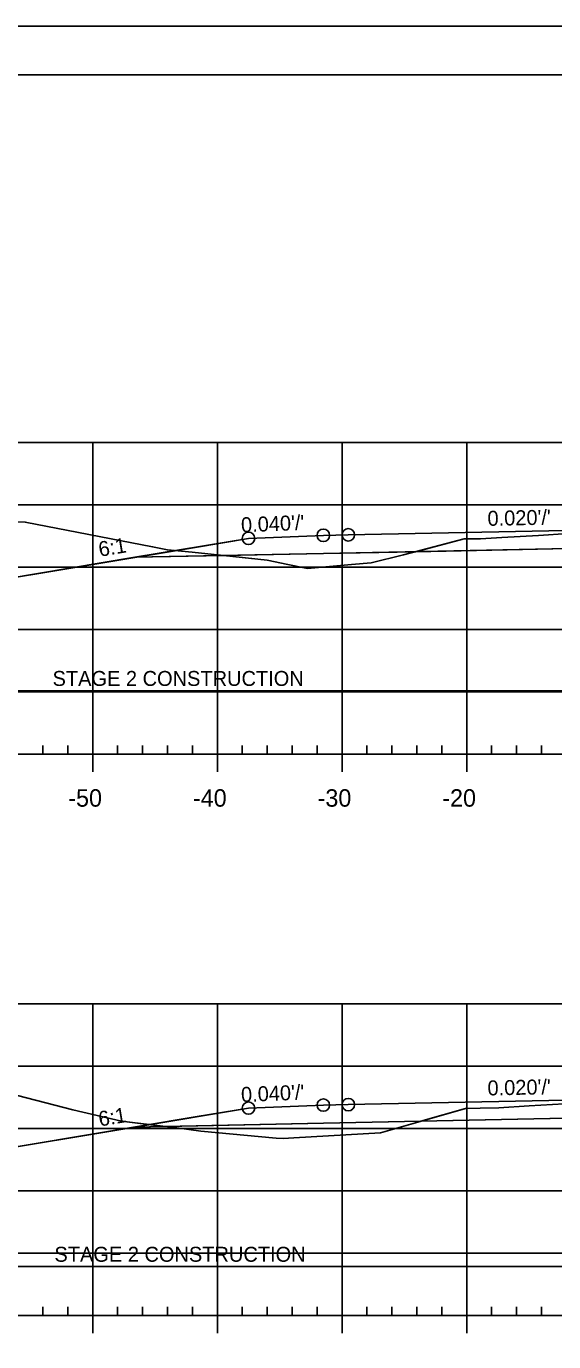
# Model space of a CAD drawing. Extents: x 1365647 to 1367999, y 387113 to 400173.
# Drawn here: x 1365838.8 to 1365881.1, y 393240.8 to 393346.2 of the extents above; entities that cross this region are included whole.
import ezdxf

# ---------------------------------------------------------------- set-up
doc = ezdxf.new("R2010")
doc.units = 0
for name, color, linetype in [('R_Alt Surface', 7, 'Continuous'), ('R_Axis', 7, 'Continuous'), ('R_Axis Annot', 7, 'Continuous'), ('R_Border', 7, 'Continuous'), ('R_Contours', 7, 'Continuous'), ('R_Exist Surface', 7, 'Continuous'), ('R_Fin Surface', 7, 'Continuous'), ('R_Fin Surface Annot', 7, 'Continuous'), ('R_Grid', 7, 'Continuous'), ('R_No Plot', 7, 'Continuous'), ('R_Proposed Const Limits', 7, 'Continuous'), ('R_Water', 7, 'Continuous')]:
    doc.layers.add(name, color=color, linetype=linetype)

msp = doc.modelspace()

# ---------------------------------------------------------------- linework, layer by layer
at = {"layer": 'R_Alt Surface'}
for points in [[(1365847.47, 393303.63), (1365862.59, 393303.93), (1365882.24, 393304.33), (1365882.24, 393305.61), (1365894.09, 393305.85), (1365905.83, 393305.62), (1365905.83, 393304.33), (1365925.59, 393303.93), (1365940.72, 393303.63)], [(1365847.47, 393257.96), (1365862.59, 393258.27), (1365882.07, 393258.66), (1365882.07, 393259.94), (1365894.09, 393260.18), (1365905.58, 393259.95), (1365905.58, 393258.67), (1365925.59, 393258.27), (1365940.72, 393257.96)]]:
    msp.add_lwpolyline(points, dxfattribs=at)
at = {"layer": 'R_Axis'}
for p, q in [((1365840.09, 393287.84), (1365840.09, 393288.54)), ((1365842.09, 393287.84), (1365842.09, 393288.54)), ((1365846.09, 393287.84), (1365846.09, 393288.54)), ((1365848.09, 393287.84), (1365848.09, 393288.54)), ((1365850.09, 393287.84), (1365850.09, 393288.54)), ((1365852.09, 393287.84), (1365852.09, 393288.54)), ((1365856.09, 393287.84), (1365856.09, 393288.54)), ((1365858.09, 393287.84), (1365858.09, 393288.54)), ((1365860.09, 393287.84), (1365860.09, 393288.54)), ((1365862.09, 393287.84), (1365862.09, 393288.54)), ((1365866.09, 393287.84), (1365866.09, 393288.54)), ((1365868.09, 393287.84), (1365868.09, 393288.54)), ((1365870.09, 393287.84), (1365870.09, 393288.54)), ((1365872.09, 393287.84), (1365872.09, 393288.54)), ((1365876.09, 393287.84), (1365876.09, 393288.54)), ((1365878.09, 393287.84), (1365878.09, 393288.54)), ((1365880.09, 393287.84), (1365880.09, 393288.54)), ((1365749.09, 393287.84), (1366039.09, 393287.84)), ((1365844.09, 393286.44), (1365844.09, 393287.84)), ((1365854.09, 393286.44), (1365854.09, 393287.84)), ((1365864.09, 393286.44), (1365864.09, 393287.84)), ((1365874.09, 393286.44), (1365874.09, 393287.84)), ((1365749.09, 393242.84), (1366039.09, 393242.84)), ((1365840.09, 393242.84), (1365840.09, 393243.54)), ((1365842.09, 393242.84), (1365842.09, 393243.54)), ((1365844.09, 393241.44), (1365844.09, 393242.84)), ((1365846.09, 393242.84), (1365846.09, 393243.54)), ((1365848.09, 393242.84), (1365848.09, 393243.54)), ((1365850.09, 393242.84), (1365850.09, 393243.54)), ((1365852.09, 393242.84), (1365852.09, 393243.54)), ((1365854.09, 393241.44), (1365854.09, 393242.84)), ((1365856.09, 393242.84), (1365856.09, 393243.54)), ((1365858.09, 393242.84), (1365858.09, 393243.54)), ((1365860.09, 393242.84), (1365860.09, 393243.54)), ((1365862.09, 393242.84), (1365862.09, 393243.54)), ((1365864.09, 393241.44), (1365864.09, 393242.84)), ((1365866.09, 393242.84), (1365866.09, 393243.54)), ((1365868.09, 393242.84), (1365868.09, 393243.54)), ((1365870.09, 393242.84), (1365870.09, 393243.54)), ((1365872.09, 393242.84), (1365872.09, 393243.54)), ((1365874.09, 393241.44), (1365874.09, 393242.84)), ((1365876.09, 393242.84), (1365876.09, 393243.54)), ((1365878.09, 393242.84), (1365878.09, 393243.54)), ((1365880.09, 393242.84), (1365880.09, 393243.54))]:
    msp.add_line(p, q, dxfattribs=at)
at = {"layer": 'R_Border'}
msp.add_line((1365736.09, 393342.3), (1366052.27, 393342.3), dxfattribs=at)
at = {"layer": 'R_Contours'}
for points in [[(1365820.1, 393306.31), (1365824.39, 393306.33), (1365829.2, 393306.34), (1365831.81, 393306.35), (1365834.8, 393306.57), (1365834.99, 393306.59), (1365835.17, 393306.58), (1365838.68, 393306.45), (1365848.89, 393304.48), (1365850.08, 393304.23), (1365852.06, 393304.04), (1365854.6, 393303.77), (1365847.47, 393303.63), (1365834.59, 393301.48)], [(1365869.97, 393304.08), (1365873.9, 393305.11), (1365875.19, 393305.11), (1365876.91, 393305.22), (1365879.86, 393305.38), (1365882.24, 393305.53), (1365882.24, 393304.33)], [(1365854.6, 393303.77), (1365858.08, 393303.4), (1365859.75, 393303.06), (1365861.33, 393302.74), (1365864.85, 393303.06), (1365866.44, 393303.19), (1365869.01, 393303.83), (1365869.97, 393304.08), (1365862.59, 393303.93)], [(1365821.44, 393260.2), (1365821.94, 393260.19), (1365823.77, 393260.16), (1365827.68, 393260.15), (1365830.38, 393260.14), (1365832.55, 393260.46), (1365832.99, 393260.52), (1365833.19, 393260.53), (1365836.6, 393260.86), (1365842.49, 393259.35), (1365846.41, 393258.44), (1365849.83, 393258.01), (1365847.47, 393257.96), (1365834.59, 393255.82)], [(1365870.42, 393258.42), (1365874, 393259.44), (1365875.17, 393259.47), (1365876.68, 393259.51), (1365879.11, 393259.66), (1365881.9, 393259.83), (1365882.07, 393259.84), (1365882.07, 393258.66)], [(1365849.83, 393258.01), (1365850.83, 393257.89), (1365852.77, 393257.63), (1365858.81, 393257.08), (1365859.37, 393257.04), (1365860.23, 393257.09), (1365867.18, 393257.49), (1365870.17, 393258.35), (1365870.42, 393258.42), (1365862.59, 393258.27)]]:
    msp.add_lwpolyline(points, close=True, dxfattribs=at)
at = {"layer": 'R_Exist Surface'}
for points in [[(1365838.68, 393306.45), (1365848.89, 393304.48), (1365850.08, 393304.23), (1365852.06, 393304.04), (1365858.08, 393303.4), (1365859.75, 393303.06), (1365861.33, 393302.74), (1365864.85, 393303.06), (1365866.44, 393303.19), (1365869.01, 393303.83), (1365873.9, 393305.11), (1365875.19, 393305.11), (1365876.91, 393305.22), (1365879.86, 393305.38), (1365882.24, 393305.53)], [(1365836.6, 393260.86), (1365842.49, 393259.35), (1365846.41, 393258.44), (1365850.83, 393257.89), (1365852.77, 393257.63), (1365858.81, 393257.08), (1365859.37, 393257.04), (1365860.23, 393257.09), (1365867.18, 393257.49), (1365870.17, 393258.35), (1365874, 393259.44), (1365875.17, 393259.47), (1365876.68, 393259.51), (1365879.11, 393259.66), (1365881.9, 393259.83)]]:
    msp.add_lwpolyline(points, dxfattribs=at)
at = {"layer": 'R_Fin Surface'}
for points in [[(1365820.1, 393306.31), (1365834.59, 393301.48), (1365852.3, 393304.43), (1365856.59, 393305.15), (1365862.59, 393305.39), (1365864.59, 393305.43), (1365894.09, 393306.02), (1365923.59, 393305.43), (1365925.59, 393305.39), (1365931.59, 393305.15), (1365935.89, 393304.43), (1365953.59, 393301.48), (1365963.73, 393304.86)], [(1365820.1, 393306.31), (1365834.59, 393301.48), (1365847.47, 393303.63), (1365856.59, 393305.15), (1365862.59, 393305.39), (1365864.59, 393305.43), (1365894.09, 393306.02), (1365923.59, 393305.43), (1365925.59, 393305.39), (1365931.59, 393305.15), (1365940.72, 393303.63), (1365953.59, 393301.48), (1365963.73, 393304.86)], [(1365856.59, 393305.15), (1365862.59, 393305.39), (1365864.59, 393305.43), (1365894.09, 393306.02), (1365923.59, 393305.43), (1365925.59, 393305.39), (1365931.59, 393305.15)], [(1365821.44, 393260.2), (1365834.59, 393255.82), (1365852.3, 393258.77), (1365856.59, 393259.48), (1365862.59, 393259.72), (1365864.59, 393259.76), (1365894.09, 393260.35), (1365923.59, 393259.76), (1365925.59, 393259.72), (1365931.59, 393259.48), (1365935.89, 393258.77), (1365953.59, 393255.82), (1365964, 393259.29)], [(1365821.44, 393260.2), (1365834.59, 393255.82), (1365847.47, 393257.96), (1365856.59, 393259.48), (1365862.59, 393259.72), (1365864.59, 393259.76), (1365894.09, 393260.35), (1365923.59, 393259.76), (1365925.59, 393259.72), (1365931.59, 393259.48), (1365940.72, 393257.96), (1365953.59, 393255.82), (1365964, 393259.29)], [(1365856.59, 393259.48), (1365862.59, 393259.72), (1365864.59, 393259.76), (1365894.09, 393260.35), (1365923.59, 393259.76), (1365925.59, 393259.72), (1365931.59, 393259.48)]]:
    msp.add_lwpolyline(points, dxfattribs=at)
at = {"layer": 'R_Grid'}
for p, q in [((1365749.09, 393312.84), (1366039.09, 393312.84)), ((1365844.09, 393287.84), (1365844.09, 393312.84)), ((1365854.09, 393287.84), (1365854.09, 393312.84)), ((1365864.09, 393287.84), (1365864.09, 393312.84)), ((1365874.09, 393287.84), (1365874.09, 393312.84)), ((1365749.09, 393307.84), (1366039.09, 393307.84)), ((1365749.09, 393302.84), (1366039.09, 393302.84)), ((1365749.09, 393297.84), (1366039.09, 393297.84)), ((1365749.09, 393292.84), (1366039.09, 393292.84)), ((1365749.09, 393287.84), (1366039.09, 393287.84)), ((1365749.09, 393267.84), (1366039.09, 393267.84)), ((1365844.09, 393242.84), (1365844.09, 393267.84)), ((1365854.09, 393242.84), (1365854.09, 393267.84)), ((1365864.09, 393242.84), (1365864.09, 393267.84)), ((1365874.09, 393242.84), (1365874.09, 393267.84)), ((1365749.09, 393262.84), (1366039.09, 393262.84)), ((1365749.09, 393257.84), (1366039.09, 393257.84)), ((1365749.09, 393252.84), (1366039.09, 393252.84)), ((1365749.09, 393247.84), (1366039.09, 393247.84)), ((1365749.09, 393242.84), (1366039.09, 393242.84))]:
    msp.add_line(p, q, dxfattribs=at)
at = {"layer": 'R_No Plot'}
msp.add_line((1365723.69, 393346.2), (1366057.03, 393346.2), dxfattribs=at)
msp.add_lwpolyline([(1365723.69, 393346.2), (1366057.03, 393346.2), (1366057.03, 393132.86), (1365723.69, 393132.86)], close=True, dxfattribs=at)
for centre in [(1365864.59, 393305.43), (1365864.59, 393305.43), (1365864.59, 393305.43), (1365864.59, 393305.43), (1365864.59, 393305.43), (1365856.59, 393305.15), (1365856.59, 393305.15), (1365856.59, 393305.15), (1365856.59, 393305.15), (1365856.59, 393305.15), (1365862.59, 393305.39), (1365862.59, 393305.39), (1365862.59, 393305.39), (1365862.59, 393305.39), (1365862.59, 393305.39), (1365856.59, 393259.48), (1365856.59, 393259.48), (1365856.59, 393259.48), (1365856.59, 393259.48), (1365856.59, 393259.48), (1365862.59, 393259.72), (1365862.59, 393259.72), (1365862.59, 393259.72), (1365862.59, 393259.72), (1365862.59, 393259.72), (1365864.59, 393259.76), (1365864.59, 393259.76), (1365864.59, 393259.76), (1365864.59, 393259.76), (1365864.59, 393259.76)]:
    msp.add_circle(centre, 0.5, dxfattribs=at)
at = {"layer": 'R_Proposed Const Limits'}
for points in [[(1365856.59, 393305.15), (1365834.59, 393301.48), (1365820.1, 393306.31)], [(1365856.59, 393259.48), (1365834.59, 393255.82), (1365821.44, 393260.2)]]:
    msp.add_lwpolyline(points, dxfattribs=at)
at = {"layer": 'R_Water'}
for p, q in [((1365820.1, 393292.93), (1365882.24, 393292.93)), ((1365821.44, 393246.77), (1365882.07, 393246.77))]:
    msp.add_line(p, q, dxfattribs=at)

# ---------------------------------------------------------------- texts
at = {"layer": 'R_Axis Annot'}
for s, p in [('-50', (1365842.13, 393283.64)), ('-40', (1365852.13, 393283.64)), ('-30', (1365862.13, 393283.64)), ('-20', (1365872.13, 393283.64))]:
    msp.add_text(s, height=1.4, dxfattribs=at).set_placement(p)
at = {"layer": 'R_Fin Surface Annot'}
for s, rotation, p in [("0.040'/'", 2.2906, (1365856.01, 393305.63)), ("0.020'/'", 1.1458, (1365875.77, 393306.15)), ('6:1', 9.4623, (1365844.66, 393303.67)), ("0.020'/'", 1.1458, (1365875.77, 393260.49)), ("0.040'/'", 2.2906, (1365856.01, 393259.96)), ('6:1', 9.4623, (1365844.66, 393258))]:
    msp.add_text(s, height=1.2, rotation=rotation, dxfattribs=at).set_placement(p)
at = {"layer": 'R_Water'}
for p in [(1365840.87, 393293.32), (1365841.02, 393247.16)]:
    msp.add_text('STAGE 2 CONSTRUCTION', height=1.2, dxfattribs=at).set_placement(p)

doc.saveas('drawing.dxf')
